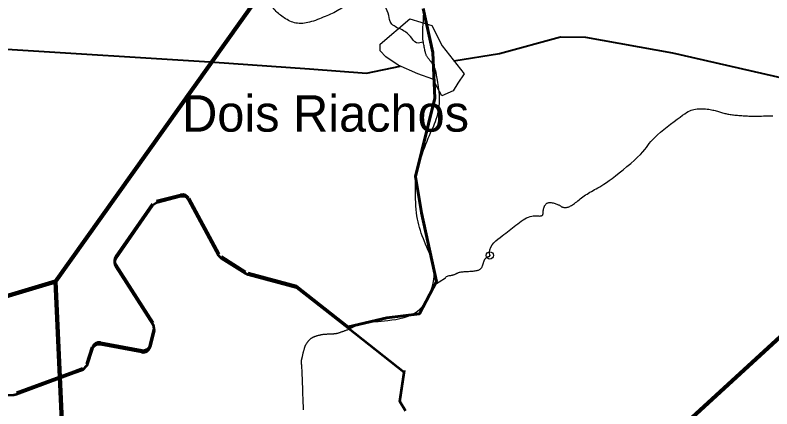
# Model space of a CAD drawing. Extents: x -1643653 to 4543381, y 1624270 to 13878484.
# Drawn here: x 704526 to 714916, y 8956618 to 8962026 of the extents above; entities that cross this region are included whole.
import ezdxf

# ---------------------------------------------------------------- set-up
doc = ezdxf.new("R2010")
doc.units = 0
doc.header["$LTSCALE"] = 200
doc.header["$PDMODE"] = 32
doc.header["$PDSIZE"] = 100
for name, color, linetype, lineweight in [('12', 7, 'Continuous', 25), ('21', 7, 'Continuous', 25), ('24', 7, 'Continuous', 25), ('28', 7, 'Continuous', 53), ('60', 7, 'Continuous', 13), ('9', 7, 'Continuous', 90)]:
    doc.layers.add(name, color=color, linetype=linetype, lineweight=lineweight)
doc.layers.add('41', color=7, linetype='Continuous')

msp = doc.modelspace()

# ---------------------------------------------------------------- linework, layer by layer
at = {"layer": '12', "lineweight": 40}
for points in [[(710551.5, 8961397.1), (711177.1, 8961501.2), (712016, 8961727.1), (712359, 8961724.2), (713550.7, 8961508.2), (716056.5, 8960938), (717193.5, 8960736.2), (719630.3, 8960157.3)], [(704410.2, 8961560.7), (707197.4, 8961384.6), (708568.6, 8961290.5), (709350.1, 8961228.9), (709812.8, 8961324.8)]]:
    msp.add_lwpolyline(points, dxfattribs=at)
at = {"layer": '21'}
msp.add_lwpolyline([(709946.6, 8961976.9), (710246.8, 8961883.4), (710388.4, 8961602.9), (710691.5, 8961220.5), (710606.5, 8961090.1), (710541.4, 8960985.3), (710382.8, 8960917.3), (710261, 8961146.8), (710057.1, 8961220.5), (709785.2, 8961336.6), (709615.2, 8961452.8), (709535.9, 8961534.9), (709535.9, 8961628.4)], close=True, dxfattribs=at)
at = {"layer": '24'}
msp.add_line((711025.7, 8958710.8), (711035.5, 8958713), dxfattribs=at)
for points in [[(710310.3, 8961209.6), (710308.3, 8961222.6), (710306.5, 8961233.8), (710304.7, 8961243.7), (710302.9, 8961252.7), (710300.8, 8961261.4), (710298.3, 8961270), (710295.4, 8961278.7), (710292.1, 8961287.5), (710288.5, 8961296.2), (710284.5, 8961304.9), (710280.3, 8961313.5), (710275.9, 8961322), (710271.3, 8961330.4), (710266.6, 8961338.7), (710261.7, 8961346.8), (710256.8, 8961354.7), (710251.7, 8961362.5), (710246.5, 8961370.1), (710241.3, 8961377.5), (710236, 8961384.6), (710230.8, 8961391.6), (710225.5, 8961398.4), (710220.2, 8961404.9), (710215.1, 8961411.3), (710209.9, 8961417.6), (710204.9, 8961423.7), (710200.1, 8961429.8), (710195.4, 8961435.8), (710190.9, 8961441.7), (710186.6, 8961447.7), (710182.5, 8961453.9), (710178.6, 8961460.3), (710174.9, 8961467.3), (710171.3, 8961474.8), (710167.9, 8961483.2), (710164.6, 8961492.5), (710161.4, 8961502.8), (710158.2, 8961514.5), (710155.2, 8961527.2), (710152.2, 8961540.9), (710149.2, 8961555.4), (710146.2, 8961570.7), (710143.2, 8961586.5), (710140.2, 8961602.7), (710137.1, 8961619.2), (710133.9, 8961636), (710130.9, 8961653.7), (710128.1, 8961672.8), (710125.7, 8961694), (710123.8, 8961718.1), (710122.6, 8961745.6), (710122.3, 8961777.3), (710122.9, 8961813.8), (710124.7, 8961855.4), (710127.4, 8961901.3), (710130.9, 8961950.3), (710135, 8962001.2), (710139.5, 8962052.7)], [(709596.3, 8957827.2), (709644.3, 8957832.4), (709696.4, 8957838.9), (709751.7, 8957847.4), (709808.8, 8957858.6), (709866.5, 8957873.2), (709923.6, 8957892.1), (709978.7, 8957915.8), (710030.6, 8957945.3), (710078, 8957981.2), (710120, 8958023.8), (710156.6, 8958072.1), (710187.8, 8958124.6), (710214.2, 8958179.7), (710235.7, 8958235.8), (710252.8, 8958291.6), (710265.7, 8958345.5), (710274.5, 8958396), (710279.6, 8958441.9), (710281.3, 8958483.7), (710279.9, 8958522.1), (710275.6, 8958558.1), (710268.9, 8958592.3), (710259.9, 8958625.6), (710249.1, 8958658.8), (710236.8, 8958692.7), (710223.1, 8958727.8), (710208.6, 8958764.3), (710193.3, 8958801.7), (710177.6, 8958839.8), (710161.7, 8958878.3), (710146, 8958917.1), (710130.7, 8958955.7), (710116, 8958994), (710102.3, 8959031.8), (710089.6, 8959069.4), (710077.9, 8959107.2), (710067.3, 8959145.5), (710057.8, 8959184.7), (710049.5, 8959225.2), (710042.4, 8959267.4), (710036.5, 8959311.6), (710031.9, 8959358), (710028.4, 8959405.8), (710025.9, 8959453.9), (710024.1, 8959501.2), (710023.1, 8959546.6), (710022.5, 8959589.1), (710022.2, 8959627.6), (710022.2, 8959661.1), (710022.2, 8959688.7), (710022.2, 8959711.2), (710022.5, 8959729.8), (710023, 8959745.3), (710023.8, 8959759), (710025, 8959771.8), (710026.7, 8959784.9), (710028.9, 8959799.3), (710031.7, 8959815.9), (710035.3, 8959834.9), (710039.7, 8959856.5), (710045.1, 8959880.7), (710051.6, 8959907.5), (710059.3, 8959937.2), (710068.4, 8959969.7), (710078.9, 8960005.1), (710090.9, 8960043.5), (710104.3, 8960084.1), (710118.8, 8960126.3), (710134.1, 8960169.4), (710150, 8960212.7), (710166.2, 8960255.3), (710182.6, 8960296.7), (710198.7, 8960336), (710214.6, 8960372.8), (710230, 8960407.5), (710244.8, 8960440.4), (710259, 8960472.1), (710272.6, 8960503.3), (710285.4, 8960534.3), (710297.4, 8960565.8), (710308.5, 8960598.3), (710318.7, 8960632.1), (710327.8, 8960667.2), (710335.7, 8960703.3), (710342.4, 8960740.3), (710347.6, 8960778), (710351.3, 8960816.1), (710353.4, 8960854.3), (710353.8, 8960892.7), (710352.3, 8960930.7), (710349.4, 8960968.1), (710345.3, 8961004.5), (710340.4, 8961039.4), (710335, 8961072.3), (710329.6, 8961102.9), (710324.3, 8961130.7), (710319.7, 8961155.3), (710315.8, 8961176.5), (710312.8, 8961194.4), (710310.3, 8961209.6)], [(713767.8, 8960701.6), (713788.2, 8960712.2), (713807.5, 8960720.4), (713826.5, 8960726.6), (713846.2, 8960731.3), (713867.2, 8960734.9), (713889.5, 8960737.5), (713912.7, 8960739.1), (713936.3, 8960739.8), (713960.1, 8960739.8), (713983.6, 8960739), (714006.5, 8960737.5), (714028.5, 8960735.5), (714049.1, 8960732.9), (714068.6, 8960729.9), (714087, 8960726.5), (714104.5, 8960722.7), (714121.2, 8960718.7), (714137.2, 8960714.5), (714152.6, 8960710.2), (714167.7, 8960705.8), (714182.5, 8960701.4), (714197.1, 8960697.1), (714211.5, 8960692.8), (714225.7, 8960688.6), (714240, 8960684.5), (714254.2, 8960680.7), (714268.4, 8960677), (714282.7, 8960673.5), (714297.2, 8960670.3), (714311.9, 8960667.4), (714326.8, 8960664.7), (714342.1, 8960662.2), (714357.7, 8960659.8), (714373.9, 8960657.7), (714390.6, 8960655.8), (714407.8, 8960653.9), (714425.8, 8960652.2), (714444.2, 8960650.7), (714463.1, 8960649.2)], [(712418.8, 8959592.9), (712439.7, 8959604.9), (712461.1, 8959616.8), (712482.9, 8959628.9), (712505.2, 8959641.1), (712528.5, 8959654.1), (712553.4, 8959668.5), (712580.5, 8959684.9), (712610.5, 8959704), (712643.9, 8959726.3), (712681.3, 8959752.6), (712723.4, 8959783.3), (712770.3, 8959818.9), (712820.9, 8959858.5), (712873.6, 8959900.9), (712926.7, 8959944.9), (712978.7, 8959989.2), (713028, 8960032.8), (713073, 8960074.5), (713112, 8960113), (713144.1, 8960147.5), (713170.5, 8960178.6), (713192.9, 8960207.3), (713213.2, 8960234.5), (713233.2, 8960261.2), (713254.6, 8960288.2), (713279.3, 8960316.7), (713309.1, 8960347.5), (713345.1, 8960381.2), (713386.3, 8960417.3), (713431.2, 8960454.6), (713478.3, 8960492.2), (713525.8, 8960529.2), (713572.4, 8960564.6), (713616.3, 8960597.2), (713656, 8960626.3), (713690.3, 8960650.9), (713719.8, 8960671.4), (713745.3, 8960688.2), (713767.8, 8960701.6)], [(714463.1, 8960649.2), (714482.3, 8960647.8), (714501.8, 8960646.4), (714521.3, 8960645.2), (714540.8, 8960643.9), (714560.1, 8960642.7), (714579.2, 8960641.4), (714598, 8960640.3), (714616.7, 8960639.2), (714635.3, 8960638.3), (714653.8, 8960637.6), (714672.3, 8960637.1), (714690.9, 8960636.9), (714709.5, 8960637.1), (714728.5, 8960637.7), (714749.1, 8960638.5), (714772.9, 8960639.6), (714801.3, 8960640.8), (714835.9, 8960642.1), (714878.1, 8960643.3), (714929.4, 8960644.4)], [(711951.6, 8959435.5), (711963.6, 8959431.2), (711974.3, 8959426.9), (711983.8, 8959422.6), (711992, 8959418.3), (711999.2, 8959414), (712005.7, 8959409.9), (712011.7, 8959405.9), (712017.6, 8959402.1), (712023.4, 8959398.5), (712029.6, 8959395.1), (712036.2, 8959392), (712043.4, 8959389.2), (712051.1, 8959386.9), (712059.2, 8959385.1), (712067.8, 8959383.9), (712076.9, 8959383.3), (712086.5, 8959383.5), (712096.4, 8959384.6), (712106.8, 8959386.6), (712117.6, 8959389.5), (712128.8, 8959393.5), (712140.5, 8959398.4), (712152.7, 8959404.5), (712165.3, 8959411.6), (712178.5, 8959419.9), (712192.2, 8959429.3), (712206.4, 8959439.9), (712221.2, 8959451.5), (712236.5, 8959463.8), (712252.4, 8959476.8), (712268.8, 8959490.2), (712285.7, 8959503.7), (712303.2, 8959517.3), (712321.2, 8959530.6), (712339.7, 8959543.6), (712358.7, 8959556.3), (712378.3, 8959568.7), (712398.3, 8959580.8), (712418.8, 8959592.9)], [(711769.1, 8959283.2), (711771, 8959287.8), (711772.5, 8959292.8), (711773.6, 8959298.1), (711774.4, 8959303.7), (711775.1, 8959309.6), (711775.6, 8959315.7), (711776.1, 8959322), (711776.6, 8959328.3), (711777.1, 8959334.7), (711777.8, 8959341.1), (711778.6, 8959347.5), (711779.5, 8959353.9), (711780.7, 8959360.3), (711782.1, 8959366.7), (711783.6, 8959373.1), (711785.4, 8959379.4), (711787.5, 8959385.8), (711789.8, 8959392.2), (711792.4, 8959398.5), (711795.3, 8959404.7), (711798.6, 8959410.8), (711802.1, 8959416.7), (711806, 8959422.3), (711810.3, 8959427.6), (711815, 8959432.6), (711820, 8959437.1), (711825.6, 8959441.2), (711831.7, 8959444.7), (711838.6, 8959447.6), (711846.2, 8959449.9), (711854.8, 8959451.4), (711864.3, 8959452.1), (711874.9, 8959452), (711886.7, 8959450.9), (711899.3, 8959449), (711912.4, 8959446.3), (711925.7, 8959443.2), (711938.9, 8959439.5), (711951.6, 8959435.5)], [(711044.4, 8958726.2), (711040.3, 8958766.3), (711045.4, 8958803.3), (711058.2, 8958837.5), (711077.2, 8958869), (711100.8, 8958898), (711127.5, 8958924.8), (711155.7, 8958949.7), (711183.9, 8958972.7), (711210.9, 8958994.1), (711236.5, 8959014.2), (711261.2, 8959033.3), (711285, 8959051.7), (711308.4, 8959069.5), (711331.5, 8959087.2), (711354.7, 8959105.1), (711378.1, 8959123.2), (711402, 8959142), (711426.3, 8959160.9), (711450.8, 8959179.6), (711475.5, 8959197.5), (711500.2, 8959214.2), (711524.8, 8959229.2), (711549, 8959242.2), (711572.8, 8959252.5), (711596.1, 8959259.9), (711618.5, 8959264.7), (711640, 8959267.5), (711660.3, 8959268.6), (711679.2, 8959268.7), (711696.5, 8959268), (711711.9, 8959267.3), (711725.3, 8959266.8), (711736.5, 8959267.1), (711745.6, 8959268.2), (711753, 8959270), (711758.8, 8959272.4), (711763.2, 8959275.5), (711766.6, 8959279.1), (711769.1, 8959283.2)], [(710842.9, 8958514.2), (710855.7, 8958516.2), (710867.5, 8958518.6), (710878.2, 8958521.4), (710887.7, 8958524.5), (710896.2, 8958528.1), (710903.8, 8958532), (710910.5, 8958536.2), (710916.3, 8958540.8), (710921.6, 8958545.7), (710926.2, 8958550.8), (710930.2, 8958556.2), (710933.8, 8958561.9), (710937, 8958567.8), (710939.9, 8958574), (710942.5, 8958580.3), (710944.9, 8958586.9), (710947.2, 8958593.6), (710949.4, 8958600.4), (710951.6, 8958607.4), (710953.8, 8958614.4), (710956, 8958621.5), (710958.2, 8958628.4), (710960.3, 8958635.3), (710962.5, 8958641.9), (710964.7, 8958648.3), (710966.9, 8958654.3), (710969.1, 8958660), (710971.4, 8958665.3), (710973.8, 8958670.3), (710976.5, 8958675.1), (710979.6, 8958679.6), (710983, 8958684), (710986.9, 8958688.3), (710991.4, 8958692.6), (710996.6, 8958696.8), (711002.6, 8958700.8), (711009.3, 8958704.6), (711017, 8958708), (711025.7, 8958710.8)], [(711035.5, 8958713), (711044.7, 8958714.3), (711044.4, 8958726.2)], [(710259.2, 8958307.9), (710432.8, 8958419.1), (710441.1, 8958429.2), (710450.7, 8958436.7), (710461.5, 8958442.2), (710472.9, 8958446.1), (710484.7, 8958448.7), (710496.5, 8958450.5), (710508, 8958451.9), (710518.9, 8958453.3), (710528.8, 8958455), (710537.9, 8958457.1), (710546.2, 8958459.4), (710553.8, 8958462.1), (710560.8, 8958464.9), (710567.4, 8958467.9), (710573.6, 8958471), (710579.6, 8958474.1), (710585.4, 8958477.2), (710591.3, 8958480.4), (710597.5, 8958483.4), (710604.1, 8958486.3), (710611.2, 8958489.2), (710619.2, 8958491.8), (710628.1, 8958494.2), (710638.1, 8958496.4), (710649.5, 8958498.3), (710662, 8958499.9), (710675.5, 8958501.4), (710689.8, 8958502.7), (710704.8, 8958503.8), (710720.3, 8958504.9), (710736.1, 8958505.8), (710752.1, 8958506.8), (710768.1, 8958507.7), (710784, 8958508.7), (710799.5, 8958509.8), (710814.6, 8958511), (710829.1, 8958512.5), (710842.9, 8958514.2)], [(708610.1, 8957600.3), (708613.9, 8957602.3), (708617.8, 8957604.2), (708621.9, 8957606), (708626.1, 8957607.8), (708630.4, 8957609.6), (708635, 8957611.3), (708639.8, 8957613.1), (708644.9, 8957614.8), (708650.2, 8957616.6), (708655.9, 8957618.4), (708661.8, 8957620.3), (708668.2, 8957622.2), (708674.8, 8957624.2), (708681.8, 8957626.2), (708689.2, 8957628.3), (708696.9, 8957630.4), (708704.8, 8957632.4), (708713, 8957634.4), (708721.5, 8957636.2), (708730.2, 8957637.9), (708739, 8957639.4), (708747.9, 8957640.7), (708757, 8957641.8), (708766, 8957642.8), (708774.9, 8957643.6), (708783.6, 8957644.3), (708792.1, 8957644.9), (708800.2, 8957645.4), (708807.8, 8957646), (708815, 8957646.5), (708821.7, 8957647), (708828, 8957647.5), (708834, 8957648), (708839.8, 8957648.5), (708845.3, 8957648.9), (708850.7, 8957649.2), (708856.1, 8957649.5), (708861.4, 8957649.7), (708866.8, 8957649.9), (708872.2, 8957650), (708877.6, 8957650.1), (708883.2, 8957650.2), (708888.8, 8957650.3), (708894.5, 8957650.5), (708900.4, 8957650.7), (708906.4, 8957651), (708912.5, 8957651.4), (708918.8, 8957651.9), (708925.2, 8957652.6), (708931.7, 8957653.4), (708938.3, 8957654.5), (708945, 8957655.8), (708951.8, 8957657.4), (708958.7, 8957659.2), (708965.6, 8957661.3), (708972.7, 8957663.7), (708979.8, 8957666.1), (708986.9, 8957668.7), (708994.2, 8957671.3), (709001.5, 8957674), (709008.9, 8957676.6), (709016.4, 8957679.2), (709023.9, 8957681.7), (709031.6, 8957684.3), (709039.3, 8957686.8), (709047.2, 8957689.5), (709055.2, 8957692.2), (709063.3, 8957695.1), (709071.5, 8957698.2), (709079.9, 8957701.5), (709088.5, 8957705), (709097.2, 8957708.7), (709106, 8957712.6), (709114.9, 8957716.5), (709123.9, 8957720.7), (709133, 8957724.9), (709142.2, 8957729.2), (709151.5, 8957733.6), (709160.9, 8957738.1), (709170.5, 8957742.7), (709180.5, 8957747.4), (709190.8, 8957752.2), (709201.6, 8957757.1), (709212.8, 8957762.1), (709224.7, 8957767.2), (709237.3, 8957772.5), (709250.7, 8957777.9), (709265.2, 8957783.2), (709280.9, 8957788.3), (709298.1, 8957793.2), (709316.9, 8957797.8), (709337.6, 8957802), (709360.2, 8957805.6), (709385.1, 8957808.7), (709412.5, 8957811.4), (709442.7, 8957813.9), (709475.9, 8957816.5), (709512.3, 8957819.5), (709552.4, 8957822.9), (709596.3, 8957827.2)], [(708484.1, 8956606.2), (708483.2, 8956654), (708481.8, 8956705.4), (708480.3, 8956759.1), (708478.5, 8956813.4), (708476.7, 8956866.9), (708474.8, 8956918), (708473.1, 8956965.2), (708471.5, 8957007.4), (708470, 8957044.6), (708468.7, 8957077.2), (708467.5, 8957105.9), (708466.3, 8957130.9), (708465.2, 8957152.8), (708464.2, 8957172), (708463.1, 8957189), (708462.1, 8957204.1), (708461.1, 8957217.7), (708460.1, 8957229.8), (708459.3, 8957240.7), (708458.7, 8957250.5), (708458.3, 8957259.4), (708458.2, 8957267.5), (708458.3, 8957275.2), (708458.9, 8957282.4), (708459.7, 8957289.3), (708460.8, 8957296), (708462.1, 8957302.5), (708463.6, 8957308.9), (708465.1, 8957315.2), (708466.7, 8957321.6), (708468.3, 8957328), (708469.8, 8957334.6), (708471.2, 8957341.3), (708472.7, 8957348.2), (708474.1, 8957355.1), (708475.6, 8957362.2), (708477.2, 8957369.4), (708478.8, 8957376.7), (708480.6, 8957384), (708482.5, 8957391.5), (708484.6, 8957398.9), (708486.7, 8957406.3), (708488.8, 8957413.7), (708490.9, 8957421), (708493, 8957428.1), (708495, 8957434.9), (708496.9, 8957441.6), (708498.7, 8957448), (708500.4, 8957454.1), (708502, 8957459.9), (708503.7, 8957465.6), (708505.4, 8957471.2), (708507.2, 8957476.6), (708509.3, 8957482), (708511.6, 8957487.3), (708514.1, 8957492.6), (708516.9, 8957497.9), (708520, 8957503.2), (708523.2, 8957508.4), (708526.6, 8957513.7), (708530.1, 8957518.8), (708533.6, 8957523.9), (708537.2, 8957529), (708540.8, 8957533.9), (708544.4, 8957538.8), (708548.1, 8957543.6), (708551.7, 8957548.3), (708555.4, 8957552.9), (708559.1, 8957557.3), (708562.9, 8957561.7), (708566.8, 8957565.8), (708570.7, 8957569.9), (708574.7, 8957573.8), (708578.7, 8957577.5), (708582.7, 8957581), (708586.8, 8957584.4), (708590.8, 8957587.5), (708594.7, 8957590.5), (708598.6, 8957593.2), (708602.5, 8957595.8), (708606.3, 8957598.1), (708610.1, 8957600.3)]]:
    msp.add_lwpolyline(points, dxfattribs=at)
msp.add_spline([(710131.8, 8961656.3), (710038.2, 8961644.6), (709952.5, 8961734.3), (709819.9, 8961831.8), (709687.4, 8961917.5), (709656.2, 8962018.9), (709609.4, 8962151.4), (709543.1, 8962295.7), (709476.8, 8962369.8), (709379.4, 8962377.6), (709293.6, 8962323), (709126, 8962209.9), (708970, 8962096.9), (708782.9, 8962007.2), (708568.5, 8961929.2), (708381.3, 8961917.5), (708221.5, 8961987.7), (708096.8, 8962093), (707991.5, 8962217.7), (707749.8, 8962326.9), (707512, 8962326.9), (707301.5, 8962284), (707215.7, 8962330.8), (707145.5, 8962459.4), (707075.3, 8962576.4), (706915.5, 8962654.3), (706724.5, 8962763.5), (706475, 8962868.8), (706285.5, 8962993.6), (706252.3, 8963024.5), (706110.5, 8963180), (706048.8, 8963234.9), (705965.3, 8963310.3), (705863.5, 8963374.4), (705840.7, 8963390.4), (705796.9, 8963407.8)], degree=3, dxfattribs=at)
msp.add_point((711044.4, 8958726.2), dxfattribs=at)
at = {"layer": '28'}
for p, q in [((706469.2, 8959475.6), (706798.3, 8959559.8)), ((706911.1, 8959510.4), (707322.5, 8958747.2)), ((705909, 8958709.9), (706411.8, 8959435.6)), ((707357.7, 8958709.7), (707690.6, 8958502.3)), ((706419.9, 8957799.1), (705907, 8958598.9)), ((706380.7, 8957497.7), (706433.1, 8957722.5)), ((705699.4, 8957529.1), (706264.7, 8957422.1)), ((706264.7, 8957395.9), (705699.4, 8957502.9)), ((705509.2, 8957238.1), (705586.2, 8957463.2)), ((709869.3, 8957144.5), (709809.2, 8956745.2))]:
    msp.add_line(p, q, dxfattribs=at)
for points in [[(709105.2, 8957746.2), (709631.6, 8957868.5), (710077.1, 8957921), (710312.9, 8958366.7), (710103.3, 8959310.7), (710024.7, 8959808.9), (710286.7, 8960883.9), (710260.5, 8961513.2), (710129.5, 8962116.3)], [(710129.5, 8962116.3), (710260.5, 8961513.2), (710286.7, 8960883.9), (710024.7, 8959808.9), (710103.3, 8959310.7), (710312.9, 8958366.7), (710077.1, 8957921), (709631.6, 8957868.5), (709105.2, 8957746.2)], [(706798.3, 8959533.7), (706469.2, 8959449.4), (706411.8, 8959409.5), (705909, 8958683.7)], [(709885.9, 8956589.1), (709809.2, 8956719.1), (709869.3, 8957118.4), (709105.2, 8957720), (708391.4, 8958282.1), (707726.9, 8958460.4), (707690.6, 8958476.2), (707357.7, 8958683.6), (707322.5, 8958721), (706911.1, 8959484.2)], [(705907, 8958572.8), (706419.9, 8957773), (706433.1, 8957696.3), (706380.7, 8957471.5)], [(707726.9, 8958486.6), (708391.4, 8958308.2), (709105.2, 8957746.2)], [(705586.2, 8957437), (705509.2, 8957211.9), (705449.4, 8957150.5), (705332.5, 8957107.2), (704545.8, 8956815.2), (704507.1, 8956807.7), (703803.2, 8956791.1)], [(704545.8, 8956841.3), (705332.5, 8957133.3), (705449.4, 8957176.7)]]:
    msp.add_lwpolyline(points, dxfattribs=at)
for centre, start, end in [((706823.1, 8959463), 28.32731, 104.3658), ((706823.1, 8959436.8), 28.32731, 104.3658), ((705991.2, 8958652.9), 145.28624, 212.6677), ((705991.2, 8958626.8), 145.28624, 212.6677), ((705680.8, 8957430.8), 79.28424, 161.13042), ((705680.8, 8957404.7), 79.28424, 161.13042), ((706283.3, 8957520.3), 259.28284, 346.88892), ((706283.3, 8957494.2), 259.28284, 346.88892)]:
    msp.add_arc(centre, 100, start, end, dxfattribs=at)
at = {"layer": '60', "lineweight": 25}
msp.add_spline([(814781, 9009175.5), (814787.2, 9009173.4), (814796.9, 9009173.4), (814799.4, 9009172.4), (814805.1, 9009174.5), (814805.6, 9009176.5), (814811.7, 9009179.5), (814811.7, 9009179.5), (814801.5, 9009181), (814790.7, 9009181.5), (814784.1, 9009183.1), (814777.4, 9009185.1), (814778.4, 9009175.5)], degree=3, dxfattribs=at)
at = {"layer": '9'}
for points in [[(691582, 8951218.7), (697371.2, 8956056), (705081.2, 8958366.8), (713138.6, 8969695)], [(705081.2, 8958366.8), (705509.2, 8948874.2), (720755.9, 8962863.6), (723053.6, 8963740.6)]]:
    msp.add_lwpolyline(points, dxfattribs=at)

# ---------------------------------------------------------------- texts
at = {"layer": '41'}
msp.add_text('Dois Riachos', height=500, dxfattribs=at).set_placement((706819.1, 8960425.8))

doc.saveas('drawing.dxf')
